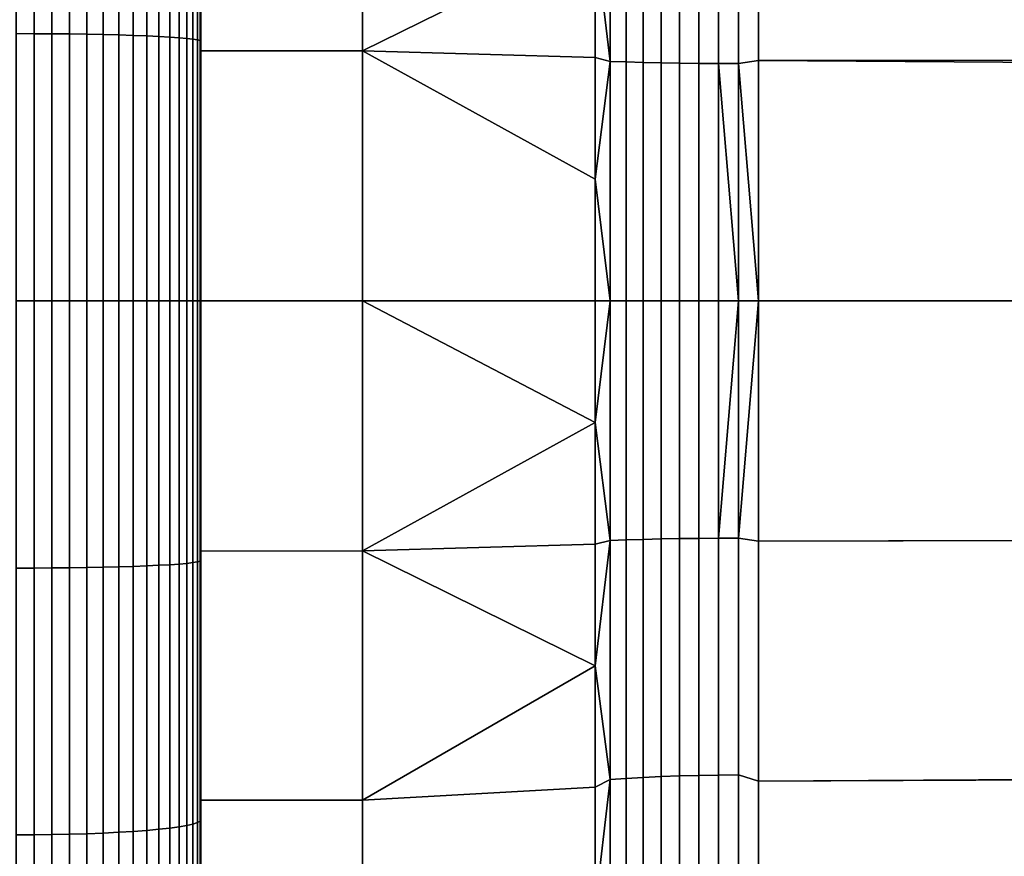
# Model space of a CAD drawing. Header units: metres. Extents: x -32 to 117, y -314 to 32.
# Tile 223 of 380: x 54.72 to 58.98, y -2.41 to 1.22. Entities that reach past the tile are written whole.
import ezdxf

# ---------------------------------------------------------------- set-up
doc = ezdxf.new("R2010")
doc.units = ezdxf.units.M
doc.layers.add('solid_24_501_064_XXX', color=7, linetype='CONTINUOUS')

msp = doc.modelspace()

# ---------------------------------------------------------------- linework, layer by layer
at = {"layer": 'solid_24_501_064_XXX'}
for points in [[(55.5, 2.162627, 26.591871), (55.5, 1.083315, 26.523058), (55.5, 9.486003, 26.507734), (55.5, 10.018029, 26.712107)], [(55.5, 1.083315, 77.476944), (55.5, 9.486066, 77.492241), (55.5, 8.950252, 77.685257), (55.5, 0, 77.5)], [(55.5, 1.083315, 77.476944), (55.5, 2.162627, 77.408127), (55.5, 9.486066, 77.492241)], [(55.5, 0, 26.5), (55.5, -8.950252, 26.314743), (55.5, 8.950189, 26.314722), (55.5, 9.486003, 26.507734)], [(55.5, 1.083315, 26.523058), (55.5, 0, 26.5), (55.5, 9.486003, 26.507734)], [(55.5, 0, 77.5), (55.5, 8.950252, 77.685257), (55.5, -8.950189, 77.68528), (55.5, -9.486003, 77.492264)], [(55.5, 8.950252, 77.685257), (55.5, 8.409944, 77.86718), (55.5, -8.950189, 77.68528)], [(55.5, -8.409944, 26.13282), (55.5, 8.409881, 26.132799), (55.5, 8.950189, 26.314722)], [(55.5, -8.950252, 26.314743), (55.5, -8.409944, 26.13282), (55.5, 8.950189, 26.314722)], [(55.5, 8.409944, 77.86718), (55.5, -8.409881, 77.867203), (55.5, -8.950189, 77.68528)], [(55.5, 8.409944, 77.86718), (55.5, 7.86575, 78.037827), (55.5, -8.409881, 77.867203)], [(55.5, -7.86575, 25.962175), (55.5, 7.865685, 25.962156), (55.5, 8.409881, 26.132799)], [(55.5, -8.409944, 26.13282), (55.5, -7.86575, 25.962175), (55.5, 8.409881, 26.132799)], [(55.5, 7.86575, 78.037827), (55.5, -7.865685, 78.037842), (55.5, -8.409881, 77.867203)], [(55.5, 7.86575, 78.037827), (55.5, 7.318385, 78.19696), (55.5, -7.865685, 78.037842)], [(55.5, -7.318385, 25.803038), (55.5, 7.31832, 25.803019), (55.5, 7.865685, 25.962156)], [(55.5, -7.86575, 25.962175), (55.5, -7.318385, 25.803038), (55.5, 7.865685, 25.962156)], [(55.5, 7.318385, 78.19696), (55.5, -7.31832, 78.196983), (55.5, -7.865685, 78.037842)], [(55.5, 7.318385, 78.19696), (55.5, 6.768314, 78.344444), (55.5, -7.31832, 78.196983)], [(55.5, -6.768314, 25.65556), (55.5, 6.768249, 25.655542), (55.5, 7.31832, 25.803019)], [(55.5, -7.318385, 25.803038), (55.5, -6.768314, 25.65556), (55.5, 7.31832, 25.803019)], [(55.5, 6.768314, 78.344444), (55.5, -6.768249, 78.34446), (55.5, -7.31832, 78.196983)], [(55.5, 6.768314, 78.344444), (55.5, 6.214754, 78.480469), (55.5, -6.768249, 78.34446)], [(55.5, -6.214754, 25.519533), (55.5, 6.214688, 25.519518), (55.5, 6.768249, 25.655542)], [(55.5, -6.768314, 25.65556), (55.5, -6.214754, 25.519533), (55.5, 6.768249, 25.655542)], [(55.5, 6.214754, 78.480469), (55.5, -6.214688, 78.480484), (55.5, -6.768249, 78.34446)], [(55.5, 6.214754, 78.480469), (55.5, 5.658183, 78.604942), (55.5, -6.214688, 78.480484)], [(55.5, -5.658183, 25.395054), (55.5, 5.658118, 25.395041), (55.5, 6.214688, 25.519518)], [(55.5, -6.214754, 25.519533), (55.5, -5.658183, 25.395054), (55.5, 6.214688, 25.519518)], [(55.5, 5.658183, 78.604942), (55.5, -5.658118, 78.604958), (55.5, -6.214688, 78.480484)], [(55.5, 5.658183, 78.604942), (55.5, 5.099335, 78.717712), (55.5, -5.658118, 78.604958)], [(55.5, -5.099335, 25.282288), (55.5, 5.099269, 25.282274), (55.5, 5.658118, 25.395041)], [(55.5, -5.658183, 25.395054), (55.5, -5.099335, 25.282288), (55.5, 5.658118, 25.395041)], [(55.5, 5.099335, 78.717712), (55.5, -5.099269, 78.717728), (55.5, -5.658118, 78.604958)], [(55.5, 5.099335, 78.717712), (55.5, 4.538828, 78.818626), (55.5, -5.099269, 78.717728)], [(55.5, -4.538828, 25.181372), (55.5, 4.538762, 25.18136), (55.5, 5.099269, 25.282274)], [(55.5, -5.099335, 25.282288), (55.5, -4.538828, 25.181372), (55.5, 5.099269, 25.282274)], [(55.5, 4.538828, 78.818626), (55.5, -4.538762, 78.818642), (55.5, -5.099269, 78.717728)], [(55.5, 4.538828, 78.818626), (55.5, 3.975918, 78.907814), (55.5, -4.538762, 78.818642)], [(55.5, -3.975918, 25.092184), (55.5, 3.975852, 25.092175), (55.5, 4.538762, 25.18136)], [(55.5, -4.538828, 25.181372), (55.5, -3.975918, 25.092184), (55.5, 4.538762, 25.18136)], [(55.5, 3.975918, 78.907814), (55.5, -3.975852, 78.907829), (55.5, -4.538762, 78.818642)], [(55.5, 3.975918, 78.907814), (55.5, 3.410893, 78.985252), (55.5, -3.975852, 78.907829)], [(55.5, -3.410893, 25.014748), (55.5, 3.410827, 25.01474), (55.5, 3.975852, 25.092175)], [(55.5, -3.975918, 25.092184), (55.5, -3.410893, 25.014748), (55.5, 3.975852, 25.092175)], [(55.5, 3.410893, 78.985252), (55.5, -3.410827, 78.98526), (55.5, -3.975852, 78.907829)], [(55.5, 3.410893, 78.985252), (55.5, 2.844496, 79.050842), (55.5, -3.410827, 78.98526)], [(55.5, -2.844496, 24.949158), (55.5, 2.844429, 24.949152), (55.5, 3.410827, 25.01474)], [(55.5, -3.410893, 25.014748), (55.5, -2.844496, 24.949158), (55.5, 3.410827, 25.01474)], [(55.5, 2.844496, 79.050842), (55.5, -2.844429, 79.05085), (55.5, -3.410827, 78.98526)], [(55.5, 2.844496, 79.050842), (55.5, 2.277442, 79.104485), (55.5, -2.844429, 79.05085)], [(55.5, -2.277442, 24.895514), (55.5, 2.277375, 24.895508), (55.5, 2.844429, 24.949152)], [(55.5, -2.844496, 24.949158), (55.5, -2.277442, 24.895514), (55.5, 2.844429, 24.949152)], [(54.777321, 1.156945, 79.972336), (54.777321, 2.311912, 79.900635), (54.700001, 2.312222, 79.904366), (54.700001, 1.157099, 79.976082)], [(54.777321, 2.311912, 24.099367), (54.777321, 1.156945, 24.02766), (54.700001, 1.157099, 24.023918), (54.700001, 2.312222, 24.095634)], [(54.777321, 2.311912, 79.900635), (54.777321, 1.156945, 79.972336), (54.855072, 1.156472, 79.960922), (54.855072, 2.310969, 79.889244)], [(54.777321, 1.156945, 24.02766), (54.777321, 2.311912, 24.099367), (54.855072, 2.310969, 24.110756), (54.855072, 1.156472, 24.03908)], [(54.855072, 2.310969, 79.889244), (54.855072, 1.156472, 79.960922), (54.931324, 1.155687, 79.941933), (54.931324, 2.3094, 79.870308)], [(54.855072, 1.156472, 24.03908), (54.855072, 2.310969, 24.110756), (54.931324, 2.3094, 24.129692), (54.931324, 1.155687, 24.058064)], [(54.931324, 2.3094, 79.870308), (54.931324, 1.155687, 79.941933), (55.005348, 1.154596, 79.915565), (55.005348, 2.30722, 79.844009)], [(54.931324, 1.155687, 24.058064), (54.931324, 2.3094, 24.129692), (55.005348, 2.30722, 24.155994), (55.005348, 1.154596, 24.084433)], [(55.005348, 2.30722, 79.844009), (55.005348, 1.154596, 79.915565), (55.076424, 1.153211, 79.882065), (55.076424, 2.304451, 79.810593)], [(55.005348, 1.154596, 24.084433), (55.005348, 2.30722, 24.155994), (55.076424, 2.304451, 24.189405), (55.076424, 1.153211, 24.117931)], [(55.076424, 2.304451, 79.810593), (55.076424, 1.153211, 79.882065), (55.143867, 1.151544, 79.841766), (55.143867, 2.30112, 79.770393)], [(55.076424, 1.153211, 24.117931), (55.076424, 2.304451, 24.189405), (55.143867, 2.30112, 24.229607), (55.143867, 1.151544, 24.158236)], [(55.143867, 2.30112, 79.770393), (55.143867, 1.151544, 79.841766), (55.207027, 1.149611, 79.795044), (55.207027, 2.297259, 79.723793)], [(55.143867, 1.151544, 24.158236), (55.143867, 2.30112, 24.229607), (55.207027, 2.297259, 24.276209), (55.207027, 1.149611, 24.204958)], [(55.207027, 2.297259, 79.723793), (55.207027, 1.149611, 79.795044), (55.265297, 1.147432, 79.742355), (55.265297, 2.292904, 79.671242)], [(55.207027, 1.149611, 24.204958), (55.207027, 2.297259, 24.276209), (55.265297, 2.292904, 24.328762), (55.265297, 1.147432, 24.257645)], [(55.265297, 2.292904, 79.671242), (55.265297, 1.147432, 79.742355), (55.318108, 1.145027, 79.684212), (55.318108, 2.288099, 79.613243)], [(55.265297, 1.147432, 24.257645), (55.265297, 2.292904, 24.328762), (55.318108, 2.288099, 24.386757), (55.318108, 1.145027, 24.31579)], [(55.318108, 2.288099, 79.613243), (55.318108, 1.145027, 79.684212), (55.364956, 1.14242, 79.62117), (55.364956, 2.282888, 79.550362)], [(55.318108, 1.145027, 24.31579), (55.318108, 2.288099, 24.386757), (55.364956, 2.282888, 24.449638), (55.364956, 1.14242, 24.378832)], [(55.364956, 2.282888, 79.550362), (55.364956, 1.14242, 79.62117), (55.405388, 1.139635, 79.553833), (55.405388, 2.277323, 79.4832)], [(55.364956, 1.14242, 24.378832), (55.364956, 2.282888, 24.449638), (55.405388, 2.277323, 24.516796), (55.405388, 1.139635, 24.446163)], [(55.405388, 2.277323, 79.4832), (55.405388, 1.139635, 79.553833), (55.439014, 1.1367, 79.482864), (55.439014, 2.271458, 79.412415)], [(55.405388, 1.139635, 24.446163), (55.405388, 2.277323, 24.516796), (55.439014, 2.271458, 24.587584), (55.439014, 1.1367, 24.517132)], [(55.439014, 2.271458, 79.412415), (55.439014, 1.1367, 79.482864), (55.465508, 1.133642, 79.408943), (55.465508, 2.265348, 79.338684)], [(55.439014, 1.1367, 24.517132), (55.439014, 2.271458, 24.587584), (55.465508, 2.265348, 24.661318), (55.465508, 1.133642, 24.591055)], [(55.465508, 2.265348, 79.338684), (55.465508, 1.133642, 79.408943), (55.484612, 1.130492, 79.332779), (55.484612, 2.259053, 79.262711)], [(55.465508, 1.133642, 24.591055), (55.465508, 2.265348, 24.661318), (55.484612, 2.259053, 24.737286), (55.484612, 1.130492, 24.667219)], [(55.5, 2.277442, 79.104485), (55.5, -2.277375, 79.104492), (55.5, -2.844429, 79.05085)], [(55.5, 2.277442, 79.104485), (55.5, 1.709152, 79.146225), (55.5, -2.277375, 79.104492)], [(55.5, -1.709152, 24.853775), (55.5, 1.709085, 24.853771), (55.5, 2.277375, 24.895508)], [(55.5, -2.277442, 24.895514), (55.5, -1.709152, 24.853775), (55.5, 2.277375, 24.895508)], [(55.484612, 2.259053, 79.262711), (55.484612, 1.130492, 79.332779), (55.496147, 1.12728, 79.255112), (55.496147, 2.252634, 79.185242)], [(55.484612, 1.130492, 24.667219), (55.484612, 2.259053, 24.737286), (55.496147, 2.252634, 24.814756), (55.496147, 1.12728, 24.744888)], [(55.496147, 2.252634, 79.185242), (55.496147, 1.12728, 79.255112), (55.5, 1.709152, 79.146225)], [(55.496147, 1.12728, 24.744888), (55.496147, 2.252634, 24.814756), (55.5, 1.709085, 24.853771), (55.5, 1.139587, 24.823919)], [(56.200001, 2.162718, 26.591879), (56.200001, 1.08238, 26.522982), (55.5, 1.083315, 26.523058), (55.5, 2.162627, 26.591871)], [(56.200001, 2.162718, 77.408119), (55.5, 2.162627, 77.408127), (55.5, 1.083315, 77.476944), (56.200001, 1.08238, 77.47702)], [(57.207108, 1.579967, 27.558119), (57.207108, 1.053716, 27.529783), (56.200001, 1.08238, 26.522982), (56.200001, 2.162718, 26.591879)], [(57.207108, 2.105488, 76.402229), (56.200001, 2.162718, 77.408119), (56.200001, 1.08238, 77.47702), (57.207108, 1.579967, 76.441879)], [(57.271427, 1.037006, 27.58806), (57.207108, 1.579967, 27.558119), (57.271427, 2.072144, 27.654068)], [(57.271427, 1.037006, 76.411942), (57.271427, 2.072144, 76.345932), (57.207108, 1.579967, 76.441879), (57.207108, 1.053716, 76.470215)], [(57.271427, 2.072144, 76.345932), (57.271427, 1.037006, 76.411942), (57.34071, 1.03475, 76.358833), (57.34071, 2.067636, 76.292969)], [(57.271427, 1.037006, 27.58806), (57.271427, 2.072144, 27.654068), (57.34071, 2.067636, 27.707035), (57.34071, 1.03475, 27.641171)], [(57.34071, 2.067636, 76.292969), (57.34071, 1.03475, 76.358833), (57.414364, 1.032759, 76.311958), (57.414364, 2.063658, 76.246223)], [(57.34071, 1.03475, 27.641171), (57.34071, 2.067636, 27.707035), (57.414364, 2.063658, 27.753777), (57.414364, 1.032759, 27.688038)], [(57.414364, 2.063658, 76.246223), (57.414364, 1.032759, 76.311958), (57.491833, 1.031049, 76.27169), (57.491833, 2.06024, 76.206062)], [(57.414364, 1.032759, 27.688038), (57.414364, 2.063658, 27.753777), (57.491833, 2.06024, 27.793936), (57.491833, 1.031049, 27.728308)], [(57.491833, 2.06024, 76.206062), (57.491833, 1.031049, 76.27169), (57.572521, 1.029632, 76.238327), (57.572521, 2.057408, 76.172791)], [(57.491833, 1.031049, 27.728308), (57.491833, 2.06024, 27.793936), (57.572521, 2.057408, 27.827209), (57.572521, 1.029632, 27.761671)], [(57.572521, 2.057408, 76.172791), (57.572521, 1.029632, 76.238327), (57.655815, 1.028518, 76.212128), (57.655815, 2.055183, 76.14666)], [(57.572521, 1.029632, 27.761671), (57.572521, 2.057408, 27.827209), (57.655815, 2.055183, 27.853342), (57.655815, 1.028518, 27.787874)], [(57.655815, 2.055183, 76.14666), (57.655815, 1.028518, 76.212128), (57.741081, 1.027718, 76.193283), (57.741081, 2.053584, 76.127869)], [(57.655815, 1.028518, 27.787874), (57.655815, 2.055183, 27.853342), (57.741081, 2.053584, 27.872133), (57.741081, 1.027718, 27.806717)], [(57.741081, 2.053584, 76.127869), (57.741081, 1.027718, 76.193283), (57.827667, 1.027236, 76.181946), (57.827667, 2.052622, 76.116554)], [(57.741081, 1.027718, 27.806717), (57.741081, 2.053584, 27.872133), (57.827667, 2.052622, 27.883442), (57.827667, 1.027236, 27.818056)], [(57.827667, 1.027236, 76.181946), (57.914215, 1.041138, 76.177597), (57.914215, 2.080347, 76.110413), (57.827667, 2.052622, 76.116554)], [(57.827667, 1.027236, 27.818056), (57.827667, 2.052622, 27.883442), (57.914215, 2.080347, 27.889584), (57.914215, 1.041138, 27.822407)], [(62.30183, 2.081972, 27.889725), (62.30183, 1.041952, 27.822441), (57.914215, 1.041138, 27.822407), (57.914215, 2.080347, 27.889584)], [(62.146961, 1.011588, 76.178848), (62.30183, 2.02267, 76.115326), (57.914215, 2.080347, 76.110413), (57.914215, 1.041138, 76.177597)], [(55.496147, 1.12728, 79.255112), (55.5, 1.139654, 79.176079), (55.5, 1.709152, 79.146225)], [(55.5, 1.709152, 79.146225), (55.5, -1.709085, 79.146225), (55.5, -2.277375, 79.104492)], [(55.5, 1.709152, 79.146225), (55.5, 1.139654, 79.176079), (55.5, -1.709085, 79.146225)], [(55.5, -1.139654, 24.823923), (55.5, 1.139587, 24.823919), (55.5, 1.709085, 24.853771)], [(55.5, -1.709152, 24.853775), (55.5, -1.139654, 24.823923), (55.5, 1.709085, 24.853771)], [(57.207108, 1.053716, 76.470215), (57.207108, 1.579967, 76.441879), (56.200001, 1.08238, 77.47702)], [(57.271427, 1.037006, 27.58806), (57.207108, 1.053716, 27.529783), (57.207108, 1.579967, 27.558119)], [(54.777321, 0, 79.996254), (54.777321, 1.156945, 79.972336), (54.700001, 1.157099, 79.976082), (54.700001, 0, 80)], [(54.777321, 1.156945, 24.02766), (54.777321, 0, 24.003746), (54.700001, 0, 24), (54.700001, 1.157099, 24.023918)], [(54.777321, 1.156945, 79.972336), (54.777321, 0, 79.996254), (54.855072, 0, 79.984825), (54.855072, 1.156472, 79.960922)], [(54.777321, 0, 24.003746), (54.777321, 1.156945, 24.02766), (54.855072, 1.156472, 24.03908), (54.855072, 0, 24.015173)], [(54.855072, 1.156472, 79.960922), (54.855072, 0, 79.984825), (54.931324, 0, 79.965828), (54.931324, 1.155687, 79.941933)], [(54.855072, 0, 24.015173), (54.855072, 1.156472, 24.03908), (54.931324, 1.155687, 24.058064), (54.931324, 0, 24.034174)], [(54.931324, 1.155687, 79.941933), (54.931324, 0, 79.965828), (55.005348, 0, 79.93943), (55.005348, 1.154596, 79.915565)], [(54.931324, 0, 24.034174), (54.931324, 1.155687, 24.058064), (55.005348, 1.154596, 24.084433), (55.005348, 0, 24.060566)], [(55.005348, 1.154596, 79.915565), (55.005348, 0, 79.93943), (55.076424, 0, 79.905907), (55.076424, 1.153211, 79.882065)], [(55.005348, 0, 24.060566), (55.005348, 1.154596, 24.084433), (55.076424, 1.153211, 24.117931), (55.076424, 0, 24.094093)], [(55.076424, 1.153211, 79.882065), (55.076424, 0, 79.905907), (55.143867, 0, 79.86557), (55.143867, 1.151544, 79.841766)], [(55.076424, 0, 24.094093), (55.076424, 1.153211, 24.117931), (55.143867, 1.151544, 24.158236), (55.143867, 0, 24.134432)], [(55.143867, 1.151544, 79.841766), (55.143867, 0, 79.86557), (55.207027, 0, 79.81881), (55.207027, 1.149611, 79.795044)], [(55.143867, 0, 24.134432), (55.143867, 1.151544, 24.158236), (55.207027, 1.149611, 24.204958), (55.207027, 0, 24.181192)], [(55.207027, 1.149611, 79.795044), (55.207027, 0, 79.81881), (55.265297, 0, 79.766075), (55.265297, 1.147432, 79.742355)], [(55.207027, 0, 24.181192), (55.207027, 1.149611, 24.204958), (55.265297, 1.147432, 24.257645), (55.265297, 0, 24.233927)], [(55.265297, 1.147432, 79.742355), (55.265297, 0, 79.766075), (55.318108, 0, 79.707878), (55.318108, 1.145027, 79.684212)], [(55.265297, 0, 24.233927), (55.265297, 1.147432, 24.257645), (55.318108, 1.145027, 24.31579), (55.318108, 0, 24.292122)], [(55.318108, 1.145027, 79.684212), (55.318108, 0, 79.707878), (55.364956, 0, 79.644783), (55.364956, 1.14242, 79.62117)], [(55.318108, 0, 24.292122), (55.318108, 1.145027, 24.31579), (55.364956, 1.14242, 24.378832), (55.364956, 0, 24.355217)], [(55.364956, 1.14242, 79.62117), (55.364956, 0, 79.644783), (55.405388, 0, 79.577393), (55.405388, 1.139635, 79.553833)], [(55.364956, 0, 24.355217), (55.364956, 1.14242, 24.378832), (55.405388, 1.139635, 24.446163), (55.405388, 0, 24.422606)], [(55.405388, 1.139635, 79.553833), (55.405388, 0, 79.577393), (55.439014, 0, 79.506363), (55.439014, 1.1367, 79.482864)], [(55.405388, 0, 24.422606), (55.405388, 1.139635, 24.446163), (55.439014, 1.1367, 24.517132), (55.439014, 0, 24.493635)], [(55.439014, 1.1367, 79.482864), (55.439014, 0, 79.506363), (55.465508, 0, 79.432381), (55.465508, 1.133642, 79.408943)], [(55.439014, 0, 24.493635), (55.439014, 1.1367, 24.517132), (55.465508, 1.133642, 24.591055), (55.465508, 0, 24.567621)], [(55.465508, 1.133642, 79.408943), (55.465508, 0, 79.432381), (55.484612, 0, 79.356148), (55.484612, 1.130492, 79.332779)], [(55.465508, 0, 24.567621), (55.465508, 1.133642, 24.591055), (55.484612, 1.130492, 24.667219), (55.484612, 0, 24.64385)], [(55.484612, 1.130492, 79.332779), (55.484612, 0, 79.356148), (55.496147, 0, 79.278412), (55.496147, 1.12728, 79.255112)], [(55.484612, 0, 24.64385), (55.484612, 1.130492, 24.667219), (55.496147, 1.12728, 24.744888), (55.496147, 0, 24.721586)], [(55.496147, 1.12728, 79.255112), (55.5, 0.569698, 79.194016), (55.5, 1.139654, 79.176079)], [(55.496147, 1.12728, 24.744888), (55.5, 1.139587, 24.823919), (55.5, 0.569631, 24.805984)], [(55.496147, 1.12728, 79.255112), (55.496147, 0, 79.278412), (55.5, 0.569698, 79.194016)], [(55.496147, 0, 24.721586), (55.496147, 1.12728, 24.744888), (55.5, 0.569631, 24.805984), (55.5, -0.000033, 24.799999)], [(55.5, 1.139654, 79.176079), (55.5, -1.139587, 79.176079), (55.5, -1.709085, 79.146225)], [(55.5, 1.139654, 79.176079), (55.5, 0.569698, 79.194016), (55.5, -1.139587, 79.176079)], [(55.5, -0.569698, 24.805986), (55.5, 0.569631, 24.805984), (55.5, 1.139587, 24.823919)], [(55.5, -1.139654, 24.823923), (55.5, -0.569698, 24.805986), (55.5, 1.139587, 24.823919)], [(56.200001, 1.08238, 26.522982), (56.200001, 0, 26.5), (55.5, 0, 26.5), (55.5, 1.083315, 26.523058)], [(56.200001, 0, 77.5), (56.200001, 1.08238, 77.47702), (55.5, 1.083315, 77.476944), (55.5, 0, 77.5)], [(56.200001, 1.08238, 77.47702), (56.200001, 0, 77.5), (57.207108, 0, 76.492889), (57.207108, 0.526979, 76.487221)], [(57.207108, 0.526979, 27.512777), (57.207108, 0, 27.507107), (56.200001, 0, 26.5), (56.200001, 1.08238, 26.522982)], [(57.207108, 1.053716, 27.529783), (57.207108, 0.526979, 27.512777), (56.200001, 1.08238, 26.522982)], [(57.207108, 0.526979, 76.487221), (57.207108, 1.053716, 76.470215), (56.200001, 1.08238, 77.47702)], [(57.271427, 1.037006, 27.58806), (57.207108, 0.526979, 27.512777), (57.207108, 1.053716, 27.529783)], [(57.271427, 1.037006, 76.411942), (57.207108, 1.053716, 76.470215), (57.207108, 0.526979, 76.487221)], [(57.271427, 0, 76.433952), (57.271427, 1.037006, 76.411942), (57.207108, 0.526979, 76.487221), (57.207108, 0, 76.492889)], [(57.271427, 1.037006, 27.58806), (57.271427, 0, 27.566044), (57.207108, 0.526979, 27.512777)], [(57.34071, 1.03475, 27.641171), (57.34071, 0, 27.619202), (57.271427, 0, 27.566044), (57.271427, 1.037006, 27.58806)], [(57.271427, 1.037006, 76.411942), (57.271427, 0, 76.433952), (57.34071, 0, 76.380798), (57.34071, 1.03475, 76.358833)], [(57.414364, 1.032759, 27.688038), (57.414364, 0, 27.666113), (57.34071, 0, 27.619202), (57.34071, 1.03475, 27.641171)], [(57.34071, 1.03475, 76.358833), (57.34071, 0, 76.380798), (57.414364, 0, 76.333885), (57.414364, 1.032759, 76.311958)], [(57.491833, 1.031049, 27.728308), (57.491833, 0, 27.706419), (57.414364, 0, 27.666113), (57.414364, 1.032759, 27.688038)], [(57.414364, 1.032759, 76.311958), (57.414364, 0, 76.333885), (57.491833, 0, 76.293579), (57.491833, 1.031049, 76.27169)], [(57.572521, 1.029632, 27.761671), (57.572521, 0, 27.739813), (57.491833, 0, 27.706419), (57.491833, 1.031049, 27.728308)], [(57.491833, 1.031049, 76.27169), (57.491833, 0, 76.293579), (57.572521, 0, 76.260185), (57.572521, 1.029632, 76.238327)], [(57.655815, 1.028518, 27.787874), (57.655815, 0, 27.766039), (57.572521, 0, 27.739813), (57.572521, 1.029632, 27.761671)], [(57.572521, 1.029632, 76.238327), (57.572521, 0, 76.260185), (57.655815, 0, 76.233963), (57.655815, 1.028518, 76.212128)], [(57.741081, 1.027718, 27.806717), (57.741081, 0, 27.784899), (57.655815, 0, 27.766039), (57.655815, 1.028518, 27.787874)], [(57.655815, 1.028518, 76.212128), (57.655815, 0, 76.233963), (57.741081, 0, 76.215103), (57.741081, 1.027718, 76.193283)], [(57.741081, 1.027718, 27.806717), (57.827667, 1.027236, 27.818056), (57.914215, 0, 27.799999), (57.827667, 0, 27.796247)], [(57.741081, 1.027718, 27.806717), (57.827667, 0, 27.796247), (57.741081, 0, 27.784899)], [(57.741081, 1.027718, 76.193283), (57.741081, 0, 76.215103), (57.827667, 0, 76.203751), (57.827667, 1.027236, 76.181946)], [(57.827667, 1.027236, 27.818056), (57.914215, 1.041138, 27.822407), (57.914215, 0, 27.799999)], [(57.827667, 1.027236, 76.181946), (57.827667, 0, 76.203751), (57.914215, 0, 76.199997), (57.914215, 1.041138, 76.177597)], [(62.30183, 1.041952, 27.822441), (62.30183, 0, 27.799999), (57.914215, 0, 27.799999), (57.914215, 1.041138, 27.822407)], [(57.914215, 1.041138, 76.177597), (57.914215, 0, 76.199997), (61.999214, 0, 76.199997), (62.146961, 1.011588, 76.178848)], [(55.496147, 0, 79.278412), (55.5, 0.000033, 79.199997), (55.5, -0.569631, 79.194016), (55.5, 0.569698, 79.194016)], [(55.496147, 0, 24.721586), (55.5, -0.000033, 24.799999), (55.5, 0.569631, 24.805984), (55.5, -0.569698, 24.805986)], [(55.5, 0.569698, 79.194016), (55.5, -0.569631, 79.194016), (55.5, -1.139587, 79.176079)], [(57.271427, 0, 27.566044), (57.207108, 0, 27.507107), (57.207108, 0.526979, 27.512777)], [(54.777321, -1.156945, 79.972336), (54.777321, 0, 79.996254), (54.700001, 0, 80), (54.700001, -1.157099, 79.976082)], [(54.777321, 0, 24.003746), (54.777321, -1.156945, 24.02766), (54.700001, -1.157099, 24.023918), (54.700001, 0, 24)], [(54.777321, 0, 79.996254), (54.777321, -1.156945, 79.972336), (54.855072, -1.156472, 79.960922), (54.855072, 0, 79.984825)], [(54.777321, -1.156945, 24.02766), (54.777321, 0, 24.003746), (54.855072, 0, 24.015173), (54.855072, -1.156472, 24.03908)], [(54.855072, -1.156472, 24.03908), (54.855072, 0, 24.015173), (54.931324, 0, 24.034174), (54.931324, -1.155687, 24.058064)], [(54.931324, -1.155687, 24.058064), (54.931324, 0, 24.034174), (55.005348, 0, 24.060566), (55.005348, -1.154596, 24.084433)], [(55.005348, -1.154596, 24.084433), (55.005348, 0, 24.060566), (55.076424, 0, 24.094093), (55.076424, -1.153211, 24.117931)], [(55.076424, -1.153211, 24.117931), (55.076424, 0, 24.094093), (55.143867, 0, 24.134432), (55.143867, -1.151544, 24.158236)], [(55.143867, -1.151544, 24.158236), (55.143867, 0, 24.134432), (55.207027, 0, 24.181192), (55.207027, -1.149611, 24.204958)], [(55.207027, -1.149611, 24.204958), (55.207027, 0, 24.181192), (55.265297, 0, 24.233927), (55.265297, -1.147432, 24.257645)], [(55.265297, -1.147432, 24.257645), (55.265297, 0, 24.233927), (55.318108, 0, 24.292122), (55.318108, -1.145027, 24.31579)], [(55.318108, -1.145027, 24.31579), (55.318108, 0, 24.292122), (55.364956, 0, 24.355217), (55.364956, -1.14242, 24.378832)], [(55.364956, -1.14242, 24.378832), (55.364956, 0, 24.355217), (55.405388, 0, 24.422606), (55.405388, -1.139635, 24.446163)], [(55.405388, -1.139635, 24.446163), (55.405388, 0, 24.422606), (55.439014, 0, 24.493635), (55.439014, -1.1367, 24.517132)], [(55.439014, -1.1367, 24.517132), (55.439014, 0, 24.493635), (55.465508, 0, 24.567621), (55.465508, -1.133642, 24.591055)], [(55.465508, -1.133642, 24.591055), (55.465508, 0, 24.567621), (55.484612, 0, 24.64385), (55.484612, -1.130492, 24.667219)], [(55.484612, -1.130492, 24.667219), (55.484612, 0, 24.64385), (55.496147, 0, 24.721586), (55.496147, -1.12728, 24.744888)], [(55.496147, 0, 79.278412), (55.496147, -1.12728, 79.255112), (55.5, -0.569631, 79.194016), (55.5, 0.000033, 79.199997)], [(55.496147, -1.12728, 24.744888), (55.496147, 0, 24.721586), (55.5, -0.569698, 24.805986)], [(55.5, -1.083315, 77.476944), (55.5, 0, 77.5), (55.5, -9.486003, 77.492264)], [(56.200001, -1.08238, 77.47702), (56.200001, 0, 77.5), (55.5, 0, 77.5), (55.5, -1.083315, 77.476944)], [(57.207108, -0.526979, 76.487221), (57.207108, 0, 76.492889), (56.200001, 0, 77.5), (56.200001, -1.08238, 77.47702)], [(57.271427, 0, 27.566044), (57.271427, -1.037006, 27.58806), (57.207108, -0.526979, 27.512777), (57.207108, 0, 27.507107)], [(57.271427, 0, 76.433952), (57.207108, 0, 76.492889), (57.207108, -0.526979, 76.487221)], [(57.271427, -1.037006, 27.58806), (57.271427, 0, 27.566044), (57.34071, 0, 27.619202), (57.34071, -1.03475, 27.641171)], [(57.34071, -1.03475, 27.641171), (57.34071, 0, 27.619202), (57.414364, 0, 27.666113), (57.414364, -1.032759, 27.688038)], [(57.414364, -1.032759, 27.688038), (57.414364, 0, 27.666113), (57.491833, 0, 27.706419), (57.491833, -1.031049, 27.728308)], [(57.491833, -1.031049, 27.728308), (57.491833, 0, 27.706419), (57.572521, 0, 27.739813), (57.572521, -1.029632, 27.761671)], [(57.572521, -1.029632, 27.761671), (57.572521, 0, 27.739813), (57.655815, 0, 27.766039), (57.655815, -1.028518, 27.787874)], [(57.655815, -1.028518, 27.787874), (57.655815, 0, 27.766039), (57.741081, 0, 27.784899), (57.741081, -1.027718, 27.806717)], [(57.741081, -1.027718, 76.193283), (57.827667, -1.027236, 76.181946), (57.914215, 0, 76.199997), (57.827667, 0, 76.203751)], [(57.741081, -1.027718, 27.806717), (57.741081, 0, 27.784899), (57.827667, 0, 27.796247), (57.827667, -1.027236, 27.818056)], [(57.827667, -1.027236, 27.818056), (57.827667, 0, 27.796247), (57.914215, 0, 27.799999), (57.914215, -1.041138, 27.822407)], [(57.827667, -1.027236, 76.181946), (57.914215, -1.041138, 76.177597), (57.914215, 0, 76.199997)], [(61.85606, -1.030858, 76.17794), (61.999214, 0, 76.199997), (57.914215, 0, 76.199997), (57.914215, -1.041138, 76.177597)], [(54.855072, 0, 79.984825), (54.855072, -1.156472, 79.960922), (54.931324, -1.155687, 79.941933), (54.931324, 0, 79.965828)], [(54.931324, 0, 79.965828), (54.931324, -1.155687, 79.941933), (55.005348, -1.154596, 79.915565), (55.005348, 0, 79.93943)], [(55.005348, 0, 79.93943), (55.005348, -1.154596, 79.915565), (55.076424, -1.153211, 79.882065), (55.076424, 0, 79.905907)], [(55.076424, 0, 79.905907), (55.076424, -1.153211, 79.882065), (55.143867, -1.151544, 79.841766), (55.143867, 0, 79.86557)], [(55.143867, 0, 79.86557), (55.143867, -1.151544, 79.841766), (55.207027, -1.149611, 79.795044), (55.207027, 0, 79.81881)], [(55.207027, 0, 79.81881), (55.207027, -1.149611, 79.795044), (55.265297, -1.147432, 79.742355), (55.265297, 0, 79.766075)], [(55.265297, 0, 79.766075), (55.265297, -1.147432, 79.742355), (55.318108, -1.145027, 79.684212), (55.318108, 0, 79.707878)], [(55.318108, 0, 79.707878), (55.318108, -1.145027, 79.684212), (55.364956, -1.14242, 79.62117), (55.364956, 0, 79.644783)], [(55.364956, 0, 79.644783), (55.364956, -1.14242, 79.62117), (55.405388, -1.139635, 79.553833), (55.405388, 0, 79.577393)], [(55.405388, 0, 79.577393), (55.405388, -1.139635, 79.553833), (55.439014, -1.1367, 79.482864), (55.439014, 0, 79.506363)], [(55.439014, 0, 79.506363), (55.439014, -1.1367, 79.482864), (55.465508, -1.133642, 79.408943), (55.465508, 0, 79.432381)], [(55.465508, 0, 79.432381), (55.465508, -1.133642, 79.408943), (55.484612, -1.130492, 79.332779), (55.484612, 0, 79.356148)], [(55.484612, 0, 79.356148), (55.484612, -1.130492, 79.332779), (55.496147, -1.12728, 79.255112), (55.496147, 0, 79.278412)], [(55.5, -1.083315, 26.523058), (55.5, -9.486066, 26.507759), (55.5, -8.950252, 26.314743), (55.5, 0, 26.5)], [(56.200001, 0, 26.5), (56.200001, -1.08238, 26.522982), (55.5, -1.083315, 26.523058), (55.5, 0, 26.5)], [(57.207108, -1.053716, 27.529783), (56.200001, -1.08238, 26.522982), (56.200001, 0, 26.5), (57.207108, -0.526979, 27.512777)], [(57.207108, -0.526979, 27.512777), (56.200001, 0, 26.5), (57.207108, 0, 27.507107)], [(57.271427, 0, 76.433952), (57.207108, -0.526979, 76.487221), (57.271427, -1.037006, 76.411942)], [(57.271427, 0, 76.433952), (57.271427, -1.037006, 76.411942), (57.34071, -1.03475, 76.358833), (57.34071, 0, 76.380798)], [(57.34071, 0, 76.380798), (57.34071, -1.03475, 76.358833), (57.414364, -1.032759, 76.311958), (57.414364, 0, 76.333885)], [(57.414364, 0, 76.333885), (57.414364, -1.032759, 76.311958), (57.491833, -1.031049, 76.27169), (57.491833, 0, 76.293579)], [(57.491833, 0, 76.293579), (57.491833, -1.031049, 76.27169), (57.572521, -1.029632, 76.238327), (57.572521, 0, 76.260185)], [(57.572521, 0, 76.260185), (57.572521, -1.029632, 76.238327), (57.655815, -1.028518, 76.212128), (57.655815, 0, 76.233963)], [(57.655815, 0, 76.233963), (57.655815, -1.028518, 76.212128), (57.741081, -1.027718, 76.193283), (57.741081, 0, 76.215103)], [(57.741081, 0, 76.215103), (57.741081, -1.027718, 76.193283), (57.827667, 0, 76.203751)], [(57.914215, -1.041138, 27.822407), (57.914215, 0, 27.799999), (62.30183, 0, 27.799999), (62.30183, -1.030762, 27.821962)], [(57.207108, -1.053716, 76.470215), (57.207108, -0.526979, 76.487221), (56.200001, -1.08238, 77.47702)], [(57.271427, -1.037006, 76.411942), (57.207108, -0.526979, 76.487221), (57.207108, -1.053716, 76.470215)], [(57.271427, -1.037006, 27.58806), (57.207108, -1.053716, 27.529783), (57.207108, -0.526979, 27.512777)], [(55.496147, -1.12728, 79.255112), (55.5, -1.139587, 79.176079), (55.5, -0.569631, 79.194016)], [(55.496147, -1.12728, 24.744888), (55.5, -0.569698, 24.805986), (55.5, -1.139654, 24.823923)], [(57.207108, -1.579967, 76.441879), (57.207108, -1.053716, 76.470215), (56.200001, -1.08238, 77.47702), (56.200001, -2.162718, 77.408119)], [(57.207108, -1.053716, 27.529783), (57.207108, -1.579967, 27.558119), (56.200001, -1.08238, 26.522982)], [(57.271427, -1.037006, 76.411942), (57.207108, -1.053716, 76.470215), (57.207108, -1.579967, 76.441879)], [(57.271427, -1.037006, 76.411942), (57.207108, -1.579967, 76.441879), (57.271427, -2.072144, 76.345932)], [(57.271427, -1.037006, 27.58806), (57.271427, -2.072144, 27.654068), (57.207108, -1.579967, 27.558119), (57.207108, -1.053716, 27.529783)], [(57.271427, -2.072144, 27.654068), (57.271427, -1.037006, 27.58806), (57.34071, -1.03475, 27.641171), (57.34071, -2.067636, 27.707035)], [(57.271427, -1.037006, 76.411942), (57.271427, -2.072144, 76.345932), (57.34071, -2.067636, 76.292969), (57.34071, -1.03475, 76.358833)], [(57.34071, -2.067636, 27.707035), (57.34071, -1.03475, 27.641171), (57.414364, -1.032759, 27.688038), (57.414364, -2.063658, 27.753777)], [(57.34071, -1.03475, 76.358833), (57.34071, -2.067636, 76.292969), (57.414364, -2.063658, 76.246223), (57.414364, -1.032759, 76.311958)], [(57.414364, -2.063658, 27.753777), (57.414364, -1.032759, 27.688038), (57.491833, -1.031049, 27.728308), (57.491833, -2.06024, 27.793936)], [(57.414364, -1.032759, 76.311958), (57.414364, -2.063658, 76.246223), (57.491833, -2.06024, 76.206062), (57.491833, -1.031049, 76.27169)], [(57.491833, -2.06024, 27.793936), (57.491833, -1.031049, 27.728308), (57.572521, -1.029632, 27.761671), (57.572521, -2.057408, 27.827209)], [(57.491833, -1.031049, 76.27169), (57.491833, -2.06024, 76.206062), (57.572521, -2.057408, 76.172791), (57.572521, -1.029632, 76.238327)], [(57.572521, -2.057408, 27.827209), (57.572521, -1.029632, 27.761671), (57.655815, -1.028518, 27.787874), (57.655815, -2.055183, 27.853342)], [(57.572521, -1.029632, 76.238327), (57.572521, -2.057408, 76.172791), (57.655815, -2.055183, 76.14666), (57.655815, -1.028518, 76.212128)], [(57.655815, -2.055183, 27.853342), (57.655815, -1.028518, 27.787874), (57.741081, -1.027718, 27.806717), (57.741081, -2.053584, 27.872133)], [(57.655815, -1.028518, 76.212128), (57.655815, -2.055183, 76.14666), (57.741081, -2.053584, 76.127869), (57.741081, -1.027718, 76.193283)], [(57.741081, -2.053584, 27.872133), (57.741081, -1.027718, 27.806717), (57.827667, -1.027236, 27.818056), (57.827667, -2.052622, 27.883442)], [(57.741081, -1.027718, 76.193283), (57.741081, -2.053584, 76.127869), (57.827667, -2.052622, 76.116554), (57.827667, -1.027236, 76.181946)], [(57.827667, -1.027236, 27.818056), (57.914215, -1.041138, 27.822407), (57.914215, -2.080347, 27.889584), (57.827667, -2.052622, 27.883442)], [(57.827667, -1.027236, 76.181946), (57.827667, -2.052622, 76.116554), (57.914215, -2.080347, 76.110413), (57.914215, -1.041138, 76.177597)], [(57.914215, -2.080347, 27.889584), (57.914215, -1.041138, 27.822407), (62.30183, -1.030762, 27.821962), (62.30183, -2.059653, 27.887808)], [(61.85606, -1.030858, 76.17794), (57.914215, -1.041138, 76.177597), (57.914215, -2.080347, 76.110413), (61.720974, -2.056881, 76.112434)], [(56.200001, -2.162718, 77.408119), (56.200001, -1.08238, 77.47702), (55.5, -1.083315, 77.476944), (55.5, -2.162627, 77.408127)], [(56.200001, -2.162718, 26.591879), (55.5, -2.162627, 26.591871), (55.5, -1.083315, 26.523058), (56.200001, -1.08238, 26.522982)], [(55.5, -2.162627, 77.408127), (55.5, -1.083315, 77.476944), (55.5, -9.486003, 77.492264), (55.5, -10.018029, 77.287895)], [(55.5, -1.083315, 26.523058), (55.5, -2.162627, 26.591871), (55.5, -9.486066, 26.507759)], [(57.207108, -2.105488, 27.597773), (56.200001, -2.162718, 26.591879), (56.200001, -1.08238, 26.522982), (57.207108, -1.579967, 27.558119)], [(55.143867, -1.151544, 79.841766), (55.143867, -2.30112, 79.770393), (55.207027, -2.297259, 79.723793), (55.207027, -1.149611, 79.795044)], [(55.143867, -2.30112, 24.229607), (55.143867, -1.151544, 24.158236), (55.207027, -1.149611, 24.204958), (55.207027, -2.297259, 24.276209)], [(55.207027, -1.149611, 79.795044), (55.207027, -2.297259, 79.723793), (55.265297, -2.292904, 79.671242), (55.265297, -1.147432, 79.742355)], [(55.207027, -2.297259, 24.276209), (55.207027, -1.149611, 24.204958), (55.265297, -1.147432, 24.257645), (55.265297, -2.292904, 24.328762)], [(55.265297, -1.147432, 79.742355), (55.265297, -2.292904, 79.671242), (55.318108, -2.288099, 79.613243), (55.318108, -1.145027, 79.684212)], [(55.265297, -2.292904, 24.328762), (55.265297, -1.147432, 24.257645), (55.318108, -1.145027, 24.31579), (55.318108, -2.288099, 24.386757)], [(55.318108, -1.145027, 79.684212), (55.318108, -2.288099, 79.613243), (55.364956, -2.282888, 79.550362), (55.364956, -1.14242, 79.62117)], [(55.318108, -2.288099, 24.386757), (55.318108, -1.145027, 24.31579), (55.364956, -1.14242, 24.378832), (55.364956, -2.282888, 24.449638)], [(55.364956, -1.14242, 79.62117), (55.364956, -2.282888, 79.550362), (55.405388, -2.277323, 79.4832), (55.405388, -1.139635, 79.553833)], [(55.364956, -2.282888, 24.449638), (55.364956, -1.14242, 24.378832), (55.405388, -1.139635, 24.446163), (55.405388, -2.277323, 24.516796)], [(55.405388, -1.139635, 79.553833), (55.405388, -2.277323, 79.4832), (55.439014, -2.271458, 79.412415), (55.439014, -1.1367, 79.482864)], [(55.405388, -2.277323, 24.516796), (55.405388, -1.139635, 24.446163), (55.439014, -1.1367, 24.517132), (55.439014, -2.271458, 24.587584)], [(55.439014, -1.1367, 79.482864), (55.439014, -2.271458, 79.412415), (55.465508, -2.265348, 79.338684), (55.465508, -1.133642, 79.408943)], [(55.439014, -2.271458, 24.587584), (55.439014, -1.1367, 24.517132), (55.465508, -1.133642, 24.591055), (55.465508, -2.265348, 24.661318)], [(55.465508, -1.133642, 79.408943), (55.465508, -2.265348, 79.338684), (55.484612, -2.259053, 79.262711), (55.484612, -1.130492, 79.332779)], [(55.465508, -2.265348, 24.661318), (55.465508, -1.133642, 24.591055), (55.484612, -1.130492, 24.667219), (55.484612, -2.259053, 24.737286)], [(55.484612, -1.130492, 79.332779), (55.484612, -2.259053, 79.262711), (55.496147, -2.252634, 79.185242), (55.496147, -1.12728, 79.255112)], [(55.484612, -2.259053, 24.737286), (55.484612, -1.130492, 24.667219), (55.496147, -1.12728, 24.744888), (55.496147, -2.252634, 24.814756)], [(55.496147, -1.12728, 79.255112), (55.496147, -2.252634, 79.185242), (55.5, -1.709085, 79.146225), (55.5, -1.139587, 79.176079)], [(55.496147, -1.12728, 24.744888), (55.5, -1.139654, 24.823923), (55.5, -1.709152, 24.853775)], [(55.496147, -2.252634, 24.814756), (55.496147, -1.12728, 24.744888), (55.5, -1.709152, 24.853775)], [(54.777321, -2.311912, 79.900635), (54.777321, -1.156945, 79.972336), (54.700001, -1.157099, 79.976082), (54.700001, -2.312222, 79.904366)], [(54.777321, -1.156945, 24.02766), (54.777321, -2.311912, 24.099367), (54.700001, -2.312222, 24.095634), (54.700001, -1.157099, 24.023918)], [(54.777321, -1.156945, 79.972336), (54.777321, -2.311912, 79.900635), (54.855072, -2.310969, 79.889244), (54.855072, -1.156472, 79.960922)], [(54.777321, -2.311912, 24.099367), (54.777321, -1.156945, 24.02766), (54.855072, -1.156472, 24.03908), (54.855072, -2.310969, 24.110756)], [(54.855072, -1.156472, 79.960922), (54.855072, -2.310969, 79.889244), (54.931324, -2.3094, 79.870308), (54.931324, -1.155687, 79.941933)], [(54.855072, -2.310969, 24.110756), (54.855072, -1.156472, 24.03908), (54.931324, -1.155687, 24.058064), (54.931324, -2.3094, 24.129692)], [(54.931324, -1.155687, 79.941933), (54.931324, -2.3094, 79.870308), (55.005348, -2.30722, 79.844009), (55.005348, -1.154596, 79.915565)], [(54.931324, -2.3094, 24.129692), (54.931324, -1.155687, 24.058064), (55.005348, -1.154596, 24.084433), (55.005348, -2.30722, 24.155994)], [(55.005348, -1.154596, 79.915565), (55.005348, -2.30722, 79.844009), (55.076424, -2.304451, 79.810593), (55.076424, -1.153211, 79.882065)], [(55.005348, -2.30722, 24.155994), (55.005348, -1.154596, 24.084433), (55.076424, -1.153211, 24.117931), (55.076424, -2.304451, 24.189405)], [(55.076424, -1.153211, 79.882065), (55.076424, -2.304451, 79.810593), (55.143867, -2.30112, 79.770393), (55.143867, -1.151544, 79.841766)], [(55.076424, -2.304451, 24.189405), (55.076424, -1.153211, 24.117931), (55.143867, -1.151544, 24.158236), (55.143867, -2.30112, 24.229607)], [(57.207108, -2.105488, 76.402229), (57.207108, -1.579967, 76.441879), (56.200001, -2.162718, 77.408119)], [(57.271427, -2.072144, 76.345932), (57.207108, -1.579967, 76.441879), (57.207108, -2.105488, 76.402229)], [(57.271427, -2.072144, 27.654068), (57.207108, -2.105488, 27.597773), (57.207108, -1.579967, 27.558119)], [(55.496147, -2.252634, 79.185242), (55.5, -2.277375, 79.104492), (55.5, -1.709085, 79.146225)], [(55.496147, -2.252634, 24.814756), (55.5, -1.709152, 24.853775), (55.5, -2.277442, 24.895514)], [(57.271427, -2.072144, 76.345932), (57.207108, -2.105488, 76.402229), (57.207108, -2.630037, 76.35128)], [(57.271427, -2.072144, 76.345932), (57.207108, -2.630037, 76.35128), (57.271427, -3.103548, 76.236053)], [(57.271427, -2.072144, 27.654068), (57.271427, -3.103548, 27.763948), (57.207108, -2.630036, 27.648722), (57.207108, -2.105488, 27.597773)], [(57.271427, -3.103548, 27.763948), (57.271427, -2.072144, 27.654068), (57.34071, -2.067636, 27.707035), (57.34071, -3.096796, 27.816675)], [(57.271427, -2.072144, 76.345932), (57.271427, -3.103548, 76.236053), (57.34071, -3.096796, 76.183327), (57.34071, -2.067636, 76.292969)], [(57.34071, -3.096796, 27.816675), (57.34071, -2.067636, 27.707035), (57.414364, -2.063658, 27.753777), (57.414364, -3.090837, 27.863207)], [(57.34071, -2.067636, 76.292969), (57.34071, -3.096796, 76.183327), (57.414364, -3.090837, 76.136795), (57.414364, -2.063658, 76.246223)], [(57.414364, -3.090837, 27.863207), (57.414364, -2.063658, 27.753777), (57.491833, -2.06024, 27.793936), (57.491833, -3.085718, 27.903185)], [(57.414364, -2.063658, 76.246223), (57.414364, -3.090837, 76.136795), (57.491833, -3.085718, 76.096817), (57.491833, -2.06024, 76.206062)], [(57.491833, -3.085718, 27.903185), (57.491833, -2.06024, 27.793936), (57.572521, -2.057408, 27.827209), (57.572521, -3.081476, 27.93631)], [(57.491833, -2.06024, 76.206062), (57.491833, -3.085718, 76.096817), (57.572521, -3.081476, 76.06369), (57.572521, -2.057408, 76.172791)], [(57.572521, -3.081476, 27.93631), (57.572521, -2.057408, 27.827209), (57.655815, -2.055183, 27.853342), (57.655815, -3.078145, 27.962324)], [(57.572521, -2.057408, 76.172791), (57.572521, -3.081476, 76.06369), (57.655815, -3.078145, 76.037674), (57.655815, -2.055183, 76.14666)], [(57.655815, -3.078145, 27.962324), (57.655815, -2.055183, 27.853342), (57.741081, -2.053584, 27.872133), (57.741081, -3.075749, 27.98103)], [(57.655815, -2.055183, 76.14666), (57.655815, -3.078145, 76.037674), (57.741081, -3.075749, 76.018967), (57.741081, -2.053584, 76.127869)], [(57.741081, -3.075749, 27.98103), (57.741081, -2.053584, 27.872133), (57.827667, -2.052622, 27.883442), (57.827667, -3.074308, 27.992287)], [(57.741081, -2.053584, 76.127869), (57.741081, -3.075749, 76.018967), (57.827667, -3.074308, 76.007713), (57.827667, -2.052622, 76.116554)], [(57.827667, -2.052622, 27.883442), (57.914215, -2.080347, 27.889584), (57.914215, -3.115704, 28.00141), (57.827667, -3.074308, 27.992287)], [(57.827667, -2.052622, 76.116554), (57.827667, -3.074308, 76.007713), (57.914215, -3.115704, 75.998589), (57.914215, -2.080347, 76.110413)], [(61.720974, -2.056881, 76.112434), (57.914215, -2.080347, 76.110413), (57.914215, -3.115704, 75.998589), (61.593861, -3.07893, 76.003311)], [(57.914215, -3.115704, 28.00141), (57.914215, -2.080347, 27.889584), (62.30183, -2.059653, 27.887808), (62.30183, -3.084806, 27.997417)], [(57.207108, -2.630037, 76.35128), (57.207108, -2.105488, 76.402229), (56.200001, -2.162718, 77.408119), (56.200001, -3.239041, 77.293449)], [(57.207108, -2.105488, 27.597773), (57.207108, -2.630036, 27.648722), (56.200001, -3.239041, 26.706551), (56.200001, -2.162718, 26.591879)], [(55.5, -3.238894, 77.293434), (55.5, -2.162627, 77.408127), (55.5, -10.018029, 77.287895)], [(55.5, -2.162627, 26.591871), (55.5, -3.238894, 26.706566), (55.5, -9.486066, 26.507759)], [(56.200001, -3.239041, 77.293449), (56.200001, -2.162718, 77.408119), (55.5, -2.162627, 77.408127), (55.5, -3.238894, 77.293434)], [(56.200001, -3.239041, 26.706551), (55.5, -3.238894, 26.706566), (55.5, -2.162627, 26.591871), (56.200001, -2.162718, 26.591879)], [(55.465508, -2.265348, 79.338684), (55.465508, -3.393183, 79.22171), (55.484612, -3.383754, 79.146072), (55.484612, -2.259053, 79.262711)], [(55.465508, -3.393183, 24.778286), (55.465508, -2.265348, 24.661318), (55.484612, -2.259053, 24.737286), (55.484612, -3.383754, 24.85393)], [(55.484612, -2.259053, 79.262711), (55.484612, -3.383754, 79.146072), (55.496147, -3.374139, 79.068932), (55.496147, -2.252634, 79.185242)], [(55.484612, -3.383754, 24.85393), (55.484612, -2.259053, 24.737286), (55.496147, -2.252634, 24.814756), (55.496147, -3.374139, 24.931068)], [(55.496147, -2.252634, 79.185242), (55.496147, -3.374139, 79.068932), (55.5, -2.844429, 79.05085), (55.5, -2.277375, 79.104492)], [(55.496147, -2.252634, 24.814756), (55.5, -2.277442, 24.895514), (55.5, -2.844496, 24.949158)], [(55.496147, -3.374139, 24.931068), (55.496147, -2.252634, 24.814756), (55.5, -2.844496, 24.949158)], [(55.076424, -2.304451, 79.810593), (55.076424, -3.451755, 79.691605), (55.143867, -3.446765, 79.651573), (55.143867, -2.30112, 79.770393)], [(55.076424, -3.451755, 24.308393), (55.076424, -2.304451, 24.189405), (55.143867, -2.30112, 24.229607), (55.143867, -3.446765, 24.348423)], [(55.143867, -2.30112, 79.770393), (55.143867, -3.446765, 79.651573), (55.207027, -3.440981, 79.605171), (55.207027, -2.297259, 79.723793)], [(55.143867, -3.446765, 24.348423), (55.143867, -2.30112, 24.229607), (55.207027, -2.297259, 24.276209), (55.207027, -3.440981, 24.394825)], [(55.207027, -2.297259, 79.723793), (55.207027, -3.440981, 79.605171), (55.265297, -3.434459, 79.552849), (55.265297, -2.292904, 79.671242)], [(55.207027, -3.440981, 24.394825), (55.207027, -2.297259, 24.276209), (55.265297, -2.292904, 24.328762), (55.265297, -3.434459, 24.447153)], [(55.265297, -2.292904, 79.671242), (55.265297, -3.434459, 79.552849), (55.318108, -3.42726, 79.495102), (55.318108, -2.288099, 79.613243)], [(55.265297, -3.434459, 24.447153), (55.265297, -2.292904, 24.328762), (55.318108, -2.288099, 24.386757), (55.318108, -3.42726, 24.504902)], [(55.318108, -2.288099, 79.613243), (55.318108, -3.42726, 79.495102), (55.364956, -3.419456, 79.432487), (55.364956, -2.282888, 79.550362)], [(55.318108, -3.42726, 24.504902), (55.318108, -2.288099, 24.386757), (55.364956, -2.282888, 24.449638), (55.364956, -3.419456, 24.567513)], [(55.364956, -2.282888, 79.550362), (55.364956, -3.419456, 79.432487), (55.405388, -3.41112, 79.365616), (55.405388, -2.277323, 79.4832)], [(55.364956, -3.419456, 24.567513), (55.364956, -2.282888, 24.449638), (55.405388, -2.277323, 24.516796), (55.405388, -3.41112, 24.634384)], [(55.405388, -2.277323, 79.4832), (55.405388, -3.41112, 79.365616), (55.439014, -3.402335, 79.295128), (55.439014, -2.271458, 79.412415)], [(55.405388, -3.41112, 24.634384), (55.405388, -2.277323, 24.516796), (55.439014, -2.271458, 24.587584), (55.439014, -3.402335, 24.704868)], [(55.439014, -2.271458, 79.412415), (55.439014, -3.402335, 79.295128), (55.465508, -3.393183, 79.22171), (55.465508, -2.265348, 79.338684)], [(55.439014, -3.402335, 24.704868), (55.439014, -2.271458, 24.587584), (55.465508, -2.265348, 24.661318), (55.465508, -3.393183, 24.778286)], [(54.777321, -3.46293, 79.781258), (54.777321, -2.311912, 79.900635), (54.700001, -2.312222, 79.904366), (54.700001, -3.463393, 79.784973)], [(54.777321, -2.311912, 24.099367), (54.777321, -3.46293, 24.21874), (54.700001, -3.463393, 24.215023), (54.700001, -2.312222, 24.095634)], [(54.777321, -2.311912, 79.900635), (54.777321, -3.46293, 79.781258), (54.855072, -3.461517, 79.76992), (54.855072, -2.310969, 79.889244)], [(54.777321, -3.46293, 24.21874), (54.777321, -2.311912, 24.099367), (54.855072, -2.310969, 24.110756), (54.855072, -3.461517, 24.23008)], [(54.855072, -2.310969, 79.889244), (54.855072, -3.461517, 79.76992), (54.931324, -3.459167, 79.75106), (54.931324, -2.3094, 79.870308)], [(54.855072, -3.461517, 24.23008), (54.855072, -2.310969, 24.110756), (54.931324, -2.3094, 24.129692), (54.931324, -3.459167, 24.248936)], [(54.931324, -2.3094, 79.870308), (54.931324, -3.459167, 79.75106), (55.005348, -3.455902, 79.724876), (55.005348, -2.30722, 79.844009)], [(54.931324, -3.459167, 24.248936), (54.931324, -2.3094, 24.129692), (55.005348, -2.30722, 24.155994), (55.005348, -3.455902, 24.275126)], [(55.005348, -2.30722, 79.844009), (55.005348, -3.455902, 79.724876), (55.076424, -3.451755, 79.691605), (55.076424, -2.304451, 79.810593)], [(55.005348, -3.455902, 24.275126), (55.005348, -2.30722, 24.155994), (55.076424, -2.304451, 24.189405), (55.076424, -3.451755, 24.308393)]]:
    msp.add_3dface(points, dxfattribs=at)

doc.saveas('drawing.dxf')
